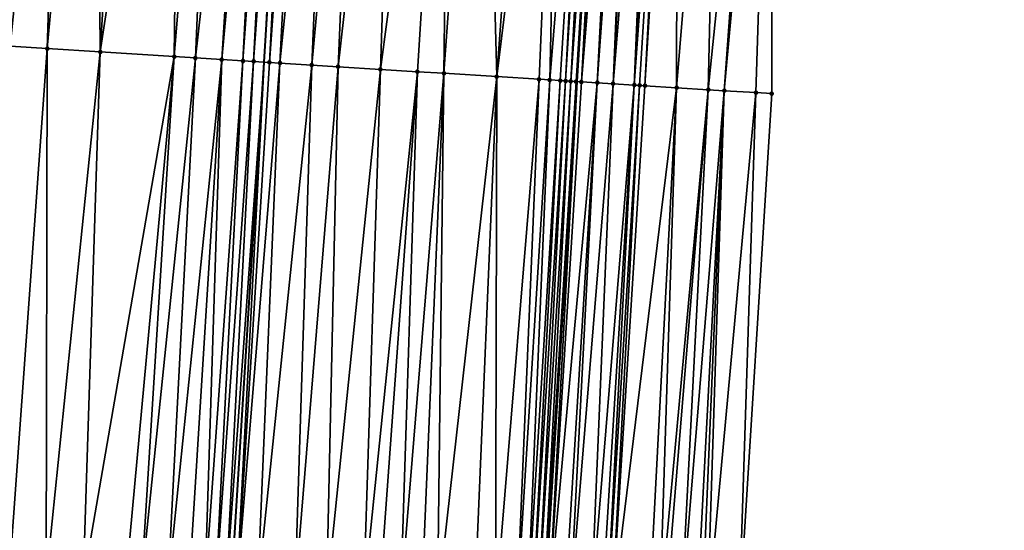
# Model space of a CAD drawing. Header units: feet. Extents: x 2004186 to 2014793, y 836912 to 864902.
# Tile 262 of 656: x 2010695 to 2010732, y 845005 to 845024. Entities that reach past the tile are written whole.
import ezdxf

# ---------------------------------------------------------------- set-up
doc = ezdxf.new("R2010")
doc.units = ezdxf.units.FT
doc.header["$LTSCALE"] = 100
doc.header["$MEASUREMENT"] = 0
for name, color, linetype, lineweight in [('EP_Travel Lane', 5, 'Continuous', 40), ('GPL_Skip Line', 2, 'Continuous', 40), ('Road Shots', 4, 'Continuous', 200), ('Road X-Section', 30, 'Continuous', 13)]:
    doc.layers.add(name, color=color, linetype=linetype, lineweight=lineweight)
doc.layers.add('I-77 SB_MM21-27-Surface-Border', color=7, linetype='Continuous')
doc.layers.add('I-77 SB_MM21-27-Surface-TIN', color=7, linetype='Continuous')

msp = doc.modelspace()

# ---------------------------------------------------------------- linework, layer by layer
at = {"layer": 'EP_Travel Lane'}
msp.add_polyline3d([(2010707.437100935, 844881.9231426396, 417.1435426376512), (2010708.656950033, 844901.8782033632, 417.36672570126), (2010709.876859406, 844921.834250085, 417.6155089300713), (2010711.096844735, 844941.7915393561, 417.8619047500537), (2010712.317186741, 844961.7526256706, 418.1048360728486), (2010713.543113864, 844981.692849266, 418.3668245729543), (2010714.777367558, 845001.6517123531, 418.6161756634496), (2010716.011718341, 845021.6121454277, 418.8373579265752), (2010717.245929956, 845041.5703280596, 419.0776924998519), (2010718.480313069, 845061.5312839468, 419.2801291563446), (2010719.714569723, 845081.4901948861, 419.5310300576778), (2010720.94890513, 845101.4503793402, 419.7585448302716), (2010722.183018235, 845121.4086172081, 419.9808981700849), (2010723.410619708, 845141.3557965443, 420.19337910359), (2010724.632847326, 845161.3150765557, 420.3935569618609), (2010725.854958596, 845181.2724565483, 420.6239400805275)], dxfattribs=at)
at = {"layer": 'GPL_Skip Line'}
msp.add_polyline3d([(2010695.654585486, 844882.6339208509, 417.3118128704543), (2010696.861831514, 844902.5896861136, 417.5372848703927), (2010698.069128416, 844922.5462923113, 417.7819883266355), (2010699.276525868, 844942.5045606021, 418.0487875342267), (2010700.484429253, 844962.4667533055, 418.2730756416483), (2010701.708585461, 844982.4267762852, 418.5285146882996), (2010702.949863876, 845002.3855538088, 418.7671972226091), (2010704.191201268, 845022.3452796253, 419.0010058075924), (2010705.432428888, 845042.3032403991, 419.2425557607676), (2010706.673786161, 845062.2632858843, 419.4631332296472), (2010707.915060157, 845082.2219923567, 419.7077667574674), (2010709.156408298, 845102.1818910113, 419.9220091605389), (2010710.397786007, 845122.1399300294, 420.1534515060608), (2010711.64798445, 845142.0964238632, 420.3681262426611), (2010712.907572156, 845162.0530814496, 420.5808759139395), (2010714.167060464, 845182.0081641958, 420.8089347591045)], dxfattribs=at)
at = {"layer": 'I-77 SB_MM21-27-Surface-Border', "color": 3, "linetype": 'ByBlock', "lineweight": -2}
msp.add_polyline3d([(2010732.131609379, 845180.879003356, 420.3721934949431), (2010730.872119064, 845160.9238887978, 420.1549066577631), (2010730.011715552, 845140.9416950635, 419.9452888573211), (2010729.161795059, 845120.9771813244, 419.7245056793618), (2010728.120064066, 845101.0072496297, 419.5110164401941), (2010726.878722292, 845081.0474533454, 419.2872583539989), (2010725.837085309, 845061.0766971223, 419.0426883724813), (2010723.397970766, 845041.1899922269, 418.8688740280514), (2010723.354491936, 845021.1585545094, 418.5871086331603), (2010722.113115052, 845001.1981936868, 418.380678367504), (2010720.871873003, 844981.2400009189, 418.1388715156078), (2010719.450004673, 844961.3235252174, 417.8896627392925), (2010717.842853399, 844941.3858550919, 417.6423047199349), (2010716.435859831, 844921.4403070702, 417.4072920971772), (2010714.62961452, 844901.5192159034, 417.1748440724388), (2010713.422366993, 844881.5634258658, 416.9460509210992)], dxfattribs=at)
at = {"layer": 'I-77 SB_MM21-27-Surface-TIN', "color": 128, "linetype": 'ByBlock', "lineweight": -2}
for points in [[(2010696.649485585, 845042.8508798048, 419.1130269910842), (2010694.453746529, 845042.9877377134, 419.0854361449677), (2010694.609822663, 845022.942930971, 418.8571921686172)], [(2010696.649485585, 845042.8508798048, 419.1130269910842), (2010694.609822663, 845022.942930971, 418.8571921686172), (2010696.007107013, 845022.8557729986, 418.878204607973)], [(2010697.847158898, 845042.7761892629, 419.1318376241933), (2010696.649485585, 845042.8508798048, 419.1130269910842), (2010696.007107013, 845022.8557729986, 418.878204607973)], [(2010697.847158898, 845042.7761892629, 419.1318376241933), (2010696.007107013, 845022.8557729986, 418.878204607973), (2010698.003222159, 845022.7311755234, 418.9152630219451)], [(2010699.244439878, 845042.6889771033, 419.1605349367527), (2010697.847158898, 845042.7761892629, 419.1318376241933), (2010698.003222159, 845022.7311755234, 418.9152630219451)], [(2010701.040951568, 845042.5769689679, 419.1861978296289), (2010699.244439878, 845042.6889771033, 419.1605349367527), (2010698.003222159, 845022.7311755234, 418.9152630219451)], [(2010701.040951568, 845042.5769689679, 419.1861978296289), (2010698.003222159, 845022.7311755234, 418.9152630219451), (2010700.79779246, 845022.5568853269, 418.9551820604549)], [(2010702.438235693, 845042.4898073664, 419.2102315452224), (2010701.040951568, 845042.5769689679, 419.1861978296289), (2010700.79779246, 845022.5568853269, 418.9551820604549)], [(2010702.438235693, 845042.4898073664, 419.2102315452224), (2010700.79779246, 845022.5568853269, 418.9551820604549), (2010701.596238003, 845022.5070380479, 418.9706833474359)], [(2010703.835516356, 845042.4025901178, 419.2393982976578), (2010702.438235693, 845042.4898073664, 419.2102315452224), (2010701.596238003, 845022.5070380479, 418.9706833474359)], [(2010703.835516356, 845042.4025901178, 419.2393982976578), (2010701.596238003, 845022.5070380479, 418.9706833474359), (2010702.594292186, 845022.4446848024, 418.9936704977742)], [(2010704.434354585, 845042.3652701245, 419.2464719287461), (2010703.835516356, 845042.4025901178, 419.2393982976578), (2010702.594292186, 845022.4446848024, 418.9936704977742)], [(2010704.434354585, 845042.3652701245, 419.2464719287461), (2010702.594292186, 845022.4446848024, 418.9936704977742), (2010703.392742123, 845022.3949081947, 419.0033918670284)], [(2010704.833582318, 845042.3404262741, 419.2478535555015), (2010704.434354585, 845042.3652701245, 419.2464719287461), (2010703.392742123, 845022.3949081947, 419.0033918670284)], [(2010704.833582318, 845042.3404262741, 419.2478535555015), (2010703.392742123, 845022.3949081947, 419.0033918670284), (2010703.791969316, 845022.3700556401, 419.0053287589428)], [(2010705.232814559, 845042.3156548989, 419.2425498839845), (2010704.833582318, 845042.3404262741, 419.2478535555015), (2010703.791969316, 845022.3700556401, 419.0053287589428)], [(2010705.232814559, 845042.3156548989, 419.2425498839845), (2010703.791969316, 845022.3700556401, 419.0053287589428), (2010704.191201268, 845022.3452796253, 419.0010058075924)], [(2010705.232814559, 845042.3156548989, 419.2425498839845), (2010704.191201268, 845022.3452796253, 419.0010058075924), (2010705.432428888, 845042.3032403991, 419.2425557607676)], [(2010704.390817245, 845022.3328916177, 418.998844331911), (2010705.432428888, 845042.3032403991, 419.2425557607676), (2010704.191201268, 845022.3452796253, 419.0010058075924)], [(2010705.831657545, 845042.2784113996, 419.2425675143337), (2010705.432428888, 845042.3032403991, 419.2425557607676), (2010704.390817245, 845022.3328916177, 418.998844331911)], [(2010705.831657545, 845042.2784113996, 419.2425675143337), (2010704.390817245, 845022.3328916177, 418.998844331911), (2010704.790047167, 845022.3080829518, 418.997191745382)], [(2010706.82973954, 845042.2165053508, 419.2272431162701), (2010705.831657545, 845042.2784113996, 419.2425675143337), (2010704.790047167, 845022.3080829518, 418.997191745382)], [(2010706.82973954, 845042.2165053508, 419.2272431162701), (2010704.790047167, 845022.3080829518, 418.997191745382), (2010705.987746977, 845022.2338184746, 418.9790239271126)], [(2010707.827821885, 845042.1546049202, 419.2114004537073), (2010706.82973954, 845042.2165053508, 419.2272431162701), (2010705.987746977, 845022.2338184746, 418.9790239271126)], [(2010707.827821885, 845042.1546049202, 419.2114004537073), (2010705.987746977, 845022.2338184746, 418.9790239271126), (2010706.985830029, 845022.171929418, 418.9640470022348)], [(2010709.225133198, 845042.067880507, 419.1951067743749), (2010707.827821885, 845042.1546049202, 419.2114004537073), (2010706.985830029, 845022.171929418, 418.9640470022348)], [(2010709.225133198, 845042.067880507, 419.1951067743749), (2010706.985830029, 845022.171929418, 418.9640470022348), (2010708.582759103, 845022.0728456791, 418.9450931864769)], [(2010711.221288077, 845041.9439219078, 419.1779716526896), (2010709.225133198, 845042.067880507, 419.1951067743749), (2010708.582759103, 845022.0728456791, 418.9450931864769)], [(2010711.221288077, 845041.9439219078, 419.1779716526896), (2010708.582759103, 845022.0728456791, 418.9450931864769), (2010709.980068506, 845021.986090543, 418.9331593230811)], [(2010711.221288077, 845041.9439219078, 419.1779716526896), (2010709.980068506, 845021.986090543, 418.9331593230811), (2010710.978147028, 845021.9241286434, 418.9241399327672)], [(2010712.418984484, 845041.8696026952, 419.1625298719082), (2010711.221288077, 845041.9439219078, 419.1779716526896), (2010710.978147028, 845021.9241286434, 418.9241399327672)], [(2010712.418984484, 845041.8696026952, 419.1625298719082), (2010710.978147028, 845021.9241286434, 418.9241399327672), (2010712.974301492, 845021.8001633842, 418.9094920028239)], [(2010714.415137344, 845041.7456116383, 419.1483887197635), (2010712.418984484, 845041.8696026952, 419.1625298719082), (2010712.974301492, 845021.8001633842, 418.9094920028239)], [(2010715.413217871, 845041.6836819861, 419.1352415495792), (2010714.415137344, 845041.7456116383, 419.1483887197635), (2010712.974301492, 845021.8001633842, 418.9094920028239)], [(2010715.413217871, 845041.6836819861, 419.1352415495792), (2010712.974301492, 845021.8001633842, 418.9094920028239), (2010714.571235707, 845021.7011623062, 418.8837776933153)], [(2010715.413217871, 845041.6836819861, 419.1352415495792), (2010714.571235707, 845021.7011623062, 418.8837776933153), (2010714.97047068, 845021.6764348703, 418.875481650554)], [(2010716.610920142, 845041.6094570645, 419.1111021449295), (2010715.413217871, 845041.6836819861, 419.1352415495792), (2010714.97047068, 845021.6764348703, 418.875481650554)], [(2010716.610920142, 845041.6094570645, 419.1111021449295), (2010714.97047068, 845021.6764348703, 418.875481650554), (2010715.369702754, 845021.6516607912, 418.871000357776)], [(2010716.610920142, 845041.6094570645, 419.1111021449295), (2010715.369702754, 845021.6516607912, 418.871000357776), (2010715.569321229, 845021.6393129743, 418.8655518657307)], [(2010716.81053945, 845041.5971226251, 419.1037230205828), (2010716.610920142, 845041.6094570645, 419.1111021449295), (2010715.569321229, 845021.6393129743, 418.8655518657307)], [(2010716.81053945, 845041.5971226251, 419.1037230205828), (2010715.569321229, 845021.6393129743, 418.8655518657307), (2010715.768942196, 845021.6270052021, 418.8568282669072)], [(2010717.209785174, 845041.5725680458, 419.0784215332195), (2010716.81053945, 845041.5971226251, 419.1037230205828), (2010715.768942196, 845021.6270052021, 418.8568282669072)], [(2010717.209785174, 845041.5725680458, 419.0784215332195), (2010715.768942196, 845021.6270052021, 418.8568282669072), (2010715.968569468, 845021.6147988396, 418.8398108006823)], [(2010717.209785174, 845041.5725680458, 419.0784215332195), (2010715.968569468, 845021.6147988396, 418.8398108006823), (2010716.011718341, 845021.6121454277, 418.8373579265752)], [(2010717.209785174, 845041.5725680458, 419.0784215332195), (2010716.011718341, 845021.6121454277, 418.8373579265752), (2010717.245929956, 845041.5703280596, 419.0776924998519)], [(2010716.168192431, 845021.6025231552, 418.8284628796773), (2010717.245929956, 845041.5703280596, 419.0776924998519), (2010716.011718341, 845021.6121454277, 418.8373579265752)], [(2010717.409402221, 845041.5601972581, 419.0743952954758), (2010717.245929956, 845041.5703280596, 419.0776924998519), (2010716.168192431, 845021.6025231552, 418.8284628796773)], [(2010717.808629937, 845041.5353531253, 419.0758029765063), (2010717.409402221, 845041.5601972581, 419.0743952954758), (2010716.168192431, 845021.6025231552, 418.8284628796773)], [(2010717.808629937, 845041.5353531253, 419.0758029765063), (2010716.168192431, 845021.6025231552, 418.8284628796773), (2010716.767037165, 845021.5653077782, 418.8261785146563)], [(2010718.008246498, 845041.5229745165, 419.07249817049), (2010717.808629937, 845041.5353531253, 419.0758029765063), (2010716.767037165, 845021.5653077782, 418.8261785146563)], [(2010718.207870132, 845041.5107096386, 419.0587025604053), (2010718.008246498, 845041.5229745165, 419.07249817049), (2010716.767037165, 845021.5653077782, 418.8261785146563)], [(2010718.207870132, 845041.5107096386, 419.0587025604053), (2010716.767037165, 845021.5653077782, 418.8261785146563), (2010717.365898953, 845021.5283665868, 418.8014696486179)], [(2010718.407492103, 845041.4984180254, 419.0473730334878), (2010718.207870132, 845041.5107096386, 419.0587025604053), (2010717.365898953, 845021.5283665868, 418.8014696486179)], [(2010719.006351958, 845041.4614457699, 419.0223704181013), (2010718.407492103, 845041.4984180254, 419.0473730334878), (2010717.365898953, 845021.5283665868, 418.8014696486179)], [(2010719.006351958, 845041.4614457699, 419.0223704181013), (2010717.365898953, 845021.5283665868, 418.8014696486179), (2010718.164377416, 845021.4790486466, 418.7736784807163)], [(2010719.405589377, 845041.4367576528, 419.0093868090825), (2010719.006351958, 845041.4614457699, 419.0223704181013), (2010718.164377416, 845021.4790486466, 418.7736784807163)], [(2010719.605200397, 845041.4242899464, 419.0143006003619), (2010719.405589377, 845041.4367576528, 419.0093868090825), (2010718.164377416, 845021.4790486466, 418.7736784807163)], [(2010719.605200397, 845041.4242899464, 419.0143006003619), (2010718.164377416, 845021.4790486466, 418.7736784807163), (2010718.363992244, 845021.4666421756, 418.7730270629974)], [(2010719.605200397, 845041.4242899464, 419.0143006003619), (2010718.363992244, 845021.4666421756, 418.7730270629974), (2010718.563609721, 845021.4542782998, 418.7688919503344)], [(2010719.804818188, 845041.4119311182, 419.0091711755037), (2010719.605200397, 845041.4242899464, 419.0143006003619), (2010718.563609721, 845021.4542782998, 418.7688919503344)], [(2010719.804818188, 845041.4119311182, 419.0091711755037), (2010718.563609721, 845021.4542782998, 418.7688919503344), (2010719.761332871, 845021.3803891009, 418.7200316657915)], [(2010721.401777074, 845041.3133267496, 418.9435756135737), (2010719.804818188, 845041.4119311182, 419.0091711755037), (2010719.761332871, 845021.3803891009, 418.7200316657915)], [(2010721.401777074, 845041.3133267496, 418.9435756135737), (2010719.761332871, 845021.3803891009, 418.7200316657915), (2010720.959052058, 845021.3064361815, 418.6763828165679)], [(2010722.99873398, 845041.2146905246, 418.880918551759), (2010721.401777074, 845041.3133267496, 418.9435756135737), (2010720.959052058, 845021.3064361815, 418.6763828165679)], [(2010722.99873398, 845041.2146905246, 418.880918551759), (2010720.959052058, 845021.3064361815, 418.6763828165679), (2010721.557912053, 845021.2694661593, 418.6540319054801)], [(2010722.99873398, 845041.2146905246, 418.880918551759), (2010721.557912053, 845021.2694661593, 418.6540319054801), (2010723.397970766, 845041.1899922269, 418.8688740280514)], [(2010723.397970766, 845041.1899922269, 418.8688740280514), (2010721.557912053, 845021.2694661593, 418.6540319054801), (2010722.75563231, 845021.1955304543, 418.608975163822)], [(2010723.397970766, 845041.1899922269, 418.8688740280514), (2010722.75563231, 845021.1955304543, 418.608975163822), (2010723.354491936, 845021.1585545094, 418.5871086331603)], [(2010696.007107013, 845022.8557729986, 418.878204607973), (2010694.609822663, 845022.942930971, 418.8571921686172), (2010694.56616233, 845002.9085748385, 418.6261764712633)], [(2010696.007107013, 845022.8557729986, 418.878204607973), (2010694.56616233, 845002.9085748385, 418.6261764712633), (2010695.963447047, 845002.8214227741, 418.648098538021)], [(2010698.003222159, 845022.7311755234, 418.9152630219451), (2010696.007107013, 845022.8557729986, 418.878204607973), (2010695.963447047, 845002.8214227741, 418.648098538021)], [(2010698.003222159, 845022.7311755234, 418.9152630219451), (2010695.963447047, 845002.8214227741, 418.648098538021), (2010697.360729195, 845002.7342294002, 418.673628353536)], [(2010700.79779246, 845022.5568853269, 418.9551820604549), (2010698.003222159, 845022.7311755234, 418.9152630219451), (2010697.360729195, 845002.7342294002, 418.673628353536)], [(2010700.79779246, 845022.5568853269, 418.9551820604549), (2010697.360729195, 845002.7342294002, 418.673628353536), (2010698.957625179, 845002.6346136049, 418.6998555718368)], [(2010700.79779246, 845022.5568853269, 418.9551820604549), (2010698.957625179, 845002.6346136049, 418.6998555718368), (2010699.556459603, 845002.5972324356, 418.7118956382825)], [(2010701.596238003, 845022.5070380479, 418.9706833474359), (2010700.79779246, 845022.5568853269, 418.9551820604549), (2010699.556459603, 845002.5972324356, 418.7118956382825)], [(2010701.596238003, 845022.5070380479, 418.9706833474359), (2010699.556459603, 845002.5972324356, 418.7118956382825), (2010700.554514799, 845002.5348954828, 418.7350194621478)], [(2010702.594292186, 845022.4446848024, 418.9936704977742), (2010701.596238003, 845022.5070380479, 418.9706833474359), (2010700.554514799, 845002.5348954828, 418.7350194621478)], [(2010702.594292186, 845022.4446848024, 418.9936704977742), (2010700.554514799, 845002.5348954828, 418.7350194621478), (2010701.352958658, 845002.4850211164, 418.753938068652)], [(2010702.594292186, 845022.4446848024, 418.9936704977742), (2010701.352958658, 845002.4850211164, 418.753938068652), (2010701.951794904, 845002.4476692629, 418.7634178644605)], [(2010703.392742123, 845022.3949081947, 419.0033918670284), (2010702.594292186, 845022.4446848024, 418.9936704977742), (2010701.951794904, 845002.4476692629, 418.7634178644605)], [(2010703.392742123, 845022.3949081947, 419.0033918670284), (2010701.951794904, 845002.4476692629, 418.7634178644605), (2010702.351020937, 845002.4227980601, 418.7671147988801)], [(2010703.791969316, 845022.3700556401, 419.0053287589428), (2010703.392742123, 845022.3949081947, 419.0033918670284), (2010702.351020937, 845002.4227980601, 418.7671147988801)], [(2010703.791969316, 845022.3700556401, 419.0053287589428), (2010702.351020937, 845002.4227980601, 418.7671147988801), (2010702.750250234, 845002.3979793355, 418.7662285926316)], [(2010703.791969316, 845022.3700556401, 419.0053287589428), (2010702.750250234, 845002.3979793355, 418.7662285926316), (2010704.191201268, 845022.3452796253, 419.0010058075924)], [(2010702.750250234, 845002.3979793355, 418.7662285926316), (2010702.949863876, 845002.3855538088, 418.7671972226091), (2010704.191201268, 845022.3452796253, 419.0010058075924)], [(2010703.149477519, 845002.3731282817, 418.7681658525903), (2010704.191201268, 845022.3452796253, 419.0010058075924), (2010702.949863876, 845002.3855538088, 418.7671972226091)], [(2010704.390817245, 845022.3328916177, 418.998844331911), (2010704.191201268, 845022.3452796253, 419.0010058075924), (2010703.149477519, 845002.3731282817, 418.7681658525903)], [(2010704.790047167, 845022.3080829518, 418.997191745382), (2010704.390817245, 845022.3328916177, 418.998844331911), (2010703.149477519, 845002.3731282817, 418.7681658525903)], [(2010704.790047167, 845022.3080829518, 418.997191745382), (2010703.149477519, 845002.3731282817, 418.7681658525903), (2010703.947940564, 845002.323562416, 418.7601417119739)], [(2010705.987746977, 845022.2338184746, 418.9790239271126), (2010704.790047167, 845022.3080829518, 418.997191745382), (2010703.947940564, 845002.323562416, 418.7601417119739)], [(2010705.987746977, 845022.2338184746, 418.9790239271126), (2010703.947940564, 845002.323562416, 418.7601417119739), (2010705.345257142, 845002.2369226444, 418.7373229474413)], [(2010706.985830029, 845022.171929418, 418.9640470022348), (2010705.987746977, 845022.2338184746, 418.9790239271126), (2010705.345257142, 845002.2369226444, 418.7373229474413)], [(2010706.985830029, 845022.171929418, 418.9640470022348), (2010705.345257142, 845002.2369226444, 418.7373229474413), (2010706.542955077, 845002.1626280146, 418.7205559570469)], [(2010708.582759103, 845022.0728456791, 418.9450931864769), (2010706.985830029, 845022.171929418, 418.9640470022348), (2010706.542955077, 845002.1626280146, 418.7205559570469)], [(2010708.582759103, 845022.0728456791, 418.9450931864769), (2010706.542955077, 845002.1626280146, 418.7205559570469), (2010707.940264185, 845002.0758681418, 418.7082261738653)], [(2010709.980068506, 845021.986090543, 418.9331593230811), (2010708.582759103, 845022.0728456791, 418.9450931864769), (2010707.940264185, 845002.0758681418, 418.7082261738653)], [(2010709.980068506, 845021.986090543, 418.9331593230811), (2010707.940264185, 845002.0758681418, 418.7082261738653), (2010708.539108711, 845002.0386493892, 418.7060816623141)], [(2010709.980068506, 845021.986090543, 418.9331593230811), (2010708.539108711, 845002.0386493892, 418.7060816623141), (2010709.337570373, 845001.9890613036, 418.6999980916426)], [(2010710.978147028, 845021.9241286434, 418.9241399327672), (2010709.980068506, 845021.986090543, 418.9331593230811), (2010709.337570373, 845001.9890613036, 418.6999980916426)], [(2010710.978147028, 845021.9241286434, 418.9241399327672), (2010709.337570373, 845001.9890613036, 418.6999980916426), (2010710.13603114, 845001.9394588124, 418.6951726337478)], [(2010710.978147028, 845021.9241286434, 418.9241399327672), (2010710.13603114, 845001.9394588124, 418.6951726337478), (2010710.73487813, 845001.902279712, 418.6895651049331)], [(2010712.974301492, 845021.8001633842, 418.9094920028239), (2010710.978147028, 845021.9241286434, 418.9241399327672), (2010710.73487813, 845001.902279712, 418.6895651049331)], [(2010712.974301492, 845021.8001633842, 418.9094920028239), (2010710.73487813, 845001.902279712, 418.6895651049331), (2010712.13218627, 845001.8155042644, 418.678595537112)], [(2010712.974301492, 845021.8001633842, 418.9094920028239), (2010712.13218627, 845001.8155042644, 418.678595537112), (2010712.930651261, 845001.7659696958, 418.6678381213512)], [(2010714.571235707, 845021.7011623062, 418.8837776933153), (2010712.974301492, 845021.8001633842, 418.9094920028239), (2010712.930651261, 845001.7659696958, 418.6678381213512)], [(2010714.571235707, 845021.7011623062, 418.8837776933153), (2010712.930651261, 845001.7659696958, 418.6678381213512), (2010713.729118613, 845001.7164730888, 418.6537653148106)], [(2010714.97047068, 845021.6764348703, 418.875481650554), (2010714.571235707, 845021.7011623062, 418.8837776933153), (2010713.729118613, 845001.7164730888, 418.6537653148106)], [(2010714.97047068, 845021.6764348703, 418.875481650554), (2010713.729118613, 845001.7164730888, 418.6537653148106), (2010714.128349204, 845001.6916751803, 418.6510611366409)], [(2010715.369702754, 845021.6516607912, 418.871000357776), (2010714.97047068, 845021.6764348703, 418.875481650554), (2010714.128349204, 845001.6916751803, 418.6510611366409)], [(2010715.369702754, 845021.6516607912, 418.871000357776), (2010714.128349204, 845001.6916751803, 418.6510611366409), (2010714.327966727, 845001.6793120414, 418.6465811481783)], [(2010715.569321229, 845021.6393129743, 418.8655518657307), (2010715.369702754, 845021.6516607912, 418.871000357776), (2010714.327966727, 845001.6793120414, 418.6465811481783)], [(2010715.569321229, 845021.6393129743, 418.8655518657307), (2010714.327966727, 845001.6793120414, 418.6465811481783), (2010714.527588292, 845001.6670139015, 418.6364244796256)], [(2010715.768942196, 845021.6270052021, 418.8568282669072), (2010715.569321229, 845021.6393129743, 418.8655518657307), (2010714.527588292, 845001.6670139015, 418.6364244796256)], [(2010715.768942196, 845021.6270052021, 418.8568282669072), (2010714.527588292, 845001.6670139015, 418.6364244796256), (2010714.727215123, 845001.6548004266, 418.6188736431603)], [(2010715.968569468, 845021.6147988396, 418.8398108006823), (2010715.768942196, 845021.6270052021, 418.8568282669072), (2010714.727215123, 845001.6548004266, 418.6188736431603)], [(2010715.968569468, 845021.6147988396, 418.8398108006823), (2010714.727215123, 845001.6548004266, 418.6188736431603), (2010714.777367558, 845001.6517123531, 418.6161756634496)], [(2010715.968569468, 845021.6147988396, 418.8398108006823), (2010714.777367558, 845001.6517123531, 418.6161756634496), (2010716.011718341, 845021.6121454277, 418.8373579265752)], [(2010714.926837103, 845001.6425089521, 418.6081348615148), (2010716.011718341, 845021.6121454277, 418.8373579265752), (2010714.777367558, 845001.6517123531, 418.6161756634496)], [(2010716.168192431, 845021.6025231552, 418.8284628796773), (2010716.011718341, 845021.6121454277, 418.8373579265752), (2010714.926837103, 845001.6425089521, 418.6081348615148)], [(2010716.767037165, 845021.5653077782, 418.8261785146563), (2010716.168192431, 845021.6025231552, 418.8284628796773), (2010714.926837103, 845001.6425089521, 418.6081348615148)], [(2010716.767037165, 845021.5653077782, 418.8261785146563), (2010714.926837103, 845001.6425089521, 418.6081348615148), (2010715.525677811, 845001.6052288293, 418.611350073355)], [(2010716.767037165, 845021.5653077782, 418.8261785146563), (2010715.525677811, 845001.6052288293, 418.611350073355), (2010715.725294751, 845001.592856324, 418.6076880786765)], [(2010717.365898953, 845021.5283665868, 418.8014696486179), (2010716.767037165, 845021.5653077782, 418.8261785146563), (2010715.725294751, 845001.592856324, 418.6076880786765)], [(2010717.365898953, 845021.5283665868, 418.8014696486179), (2010715.725294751, 845001.592856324, 418.6076880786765), (2010716.523775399, 845001.5435735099, 418.5749437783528)], [(2010718.164377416, 845021.4790486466, 418.7736784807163), (2010717.365898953, 845021.5283665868, 418.8014696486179), (2010716.523775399, 845001.5435735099, 418.5749437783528)], [(2010718.164377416, 845021.4790486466, 418.7736784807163), (2010716.523775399, 845001.5435735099, 418.5749437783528), (2010716.923017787, 845001.5189652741, 418.5556746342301)], [(2010718.164377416, 845021.4790486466, 418.7736784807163), (2010716.923017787, 845001.5189652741, 418.5556746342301), (2010717.122633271, 845001.5065693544, 418.5540575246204)], [(2010718.363992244, 845021.4666421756, 418.7730270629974), (2010718.164377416, 845021.4790486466, 418.7736784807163), (2010717.122633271, 845001.5065693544, 418.5540575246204)], [(2010718.363992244, 845021.4666421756, 418.7730270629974), (2010717.122633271, 845001.5065693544, 418.5540575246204), (2010717.32224543, 845001.4941199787, 418.5571089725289)], [(2010718.563609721, 845021.4542782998, 418.7688919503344), (2010718.363992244, 845021.4666421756, 418.7730270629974), (2010717.32224543, 845001.4941199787, 418.5571089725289)], [(2010719.761332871, 845021.3803891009, 418.7200316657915), (2010718.563609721, 845021.4542782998, 418.7688919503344), (2010717.32224543, 845001.4941199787, 418.5571089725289)], [(2010719.761332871, 845021.3803891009, 418.7200316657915), (2010717.32224543, 845001.4941199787, 418.5571089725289), (2010718.719585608, 845001.4078596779, 418.5011493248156)], [(2010719.761332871, 845021.3803891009, 418.7200316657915), (2010718.719585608, 845001.4078596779, 418.5011493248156), (2010719.118825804, 845001.3832162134, 418.4849568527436)], [(2010720.959052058, 845021.3064361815, 418.6763828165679), (2010719.761332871, 845021.3803891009, 418.7200316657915), (2010719.118825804, 845001.3832162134, 418.4849568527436)], [(2010720.959052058, 845021.3064361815, 418.6763828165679), (2010719.118825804, 845001.3832162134, 418.4849568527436), (2010719.318442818, 845001.3708448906, 418.4811916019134)], [(2010720.959052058, 845021.3064361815, 418.6763828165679), (2010719.318442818, 845001.3708448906, 418.4811916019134), (2010719.917300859, 845001.3338434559, 418.4600677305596)], [(2010721.557912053, 845021.2694661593, 418.6540319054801), (2010720.959052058, 845021.3064361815, 418.6763828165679), (2010719.917300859, 845001.3338434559, 418.4600677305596)], [(2010721.557912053, 845021.2694661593, 418.6540319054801), (2010719.917300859, 845001.3338434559, 418.4600677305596), (2010720.516163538, 845001.29691661, 418.4324296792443)], [(2010721.557912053, 845021.2694661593, 418.6540319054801), (2010720.516163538, 845001.29691661, 418.4324296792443), (2010720.715782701, 845001.284579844, 418.4256464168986)], [(2010721.557912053, 845021.2694661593, 418.6540319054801), (2010720.715782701, 845001.284579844, 418.4256464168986), (2010720.915399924, 845001.27221189, 418.4215869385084)], [(2010722.75563231, 845021.1955304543, 418.608975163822), (2010721.557912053, 845021.2694661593, 418.6540319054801), (2010720.915399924, 845001.27221189, 418.4215869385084)], [(2010722.75563231, 845021.1955304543, 418.608975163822), (2010720.915399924, 845001.27221189, 418.4215869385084), (2010722.113115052, 845001.1981936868, 418.380678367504)], [(2010722.75563231, 845021.1955304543, 418.608975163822), (2010722.113115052, 845001.1981936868, 418.380678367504), (2010723.354491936, 845021.1585545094, 418.5871086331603)]]:
    msp.add_3dface(points, dxfattribs=at)
at = {"layer": 'Road Shots', "lineweight": 100}
for p in [(2010696.007107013, 845022.8557729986, 418.878204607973), (2010698.003222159, 845022.7311755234, 418.9152630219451), (2010700.79779246, 845022.5568853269, 418.9551820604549), (2010701.596238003, 845022.5070380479, 418.9706833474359), (2010702.594292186, 845022.4446848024, 418.9936704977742), (2010703.392742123, 845022.3949081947, 419.0033918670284), (2010703.791969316, 845022.3700556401, 419.0053287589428), (2010704.390817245, 845022.3328916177, 418.998844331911), (2010704.790047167, 845022.3080829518, 418.997191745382), (2010705.987746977, 845022.2338184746, 418.9790239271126), (2010706.985830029, 845022.171929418, 418.9640470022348), (2010708.582759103, 845022.0728456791, 418.9450931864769), (2010709.980068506, 845021.986090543, 418.9331593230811), (2010710.978147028, 845021.9241286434, 418.9241399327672), (2010712.974301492, 845021.8001633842, 418.9094920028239), (2010714.571235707, 845021.7011623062, 418.8837776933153), (2010714.97047068, 845021.6764348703, 418.875481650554), (2010715.369702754, 845021.6516607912, 418.871000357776), (2010715.569321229, 845021.6393129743, 418.8655518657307), (2010715.768942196, 845021.6270052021, 418.8568282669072), (2010715.968569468, 845021.6147988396, 418.8398108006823), (2010716.168192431, 845021.6025231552, 418.8284628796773), (2010716.767037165, 845021.5653077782, 418.8261785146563), (2010717.365898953, 845021.5283665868, 418.8014696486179), (2010718.164377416, 845021.4790486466, 418.7736784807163), (2010718.363992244, 845021.4666421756, 418.7730270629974), (2010718.563609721, 845021.4542782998, 418.7688919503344), (2010719.761332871, 845021.3803891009, 418.7200316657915), (2010720.959052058, 845021.3064361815, 418.6763828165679), (2010721.557912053, 845021.2694661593, 418.6540319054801), (2010722.75563231, 845021.1955304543, 418.608975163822), (2010723.354491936, 845021.1585545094, 418.5871086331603)]:
    msp.add_point(p, dxfattribs=at)
at = {"layer": 'Road X-Section', "extrusion": (0.06206752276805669, 0.9979967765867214, 0.01224975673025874), "elevation": 968134.1375604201, "flags": 128}
msp.add_lwpolyline([(-1954344.496671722, -11441.86089279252), (-1954345.896671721, -11441.80908422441), (-1954346.296671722, -11441.79282450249), (-1954347.296671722, -11441.75371584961), (-1954347.496671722, -11441.7480178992), (-1954347.896671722, -11441.74425778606), (-1954348.096671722, -11441.73804868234), (-1954348.496671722, -11441.71656289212), (-1954349.096671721, -11441.68180804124), (-1954349.296671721, -11441.67404058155), (-1954349.496671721, -11441.66902738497), (-1954349.896671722, -11441.66829392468), (-1954350.096671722, -11441.67087782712), (-1954350.296671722, -11441.6636363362), (-1954350.496671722, -11441.6509486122), (-1954350.696671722, -11441.6419768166), (-1954350.896671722, -11441.63556820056), (-1954351.096671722, -11441.63374250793), (-1954351.696671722, -11441.6218393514), (-1954353.296671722, -11441.59917831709), (-1954355.096671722, -11441.57131722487), (-1954355.296671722, -11441.56686568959), (-1954356.296671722, -11441.55323897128), (-1954357.896671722, -11441.52801800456), (-1954358.496671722, -11441.51710853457), (-1954359.096671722, -11441.50968120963), (-1954359.696671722, -11441.49702338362), (-1954360.496671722, -11441.48355488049), (-1954361.096671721, -11441.46811369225), (-1954361.296671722, -11441.46637352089), (-1954361.696671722, -11441.46578454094), (-1954362.496671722, -11441.45375743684), (-1954362.696671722, -11441.45200144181), (-1954363.296671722, -11441.43216484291), (-1954364.096671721, -11441.41803253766), (-1954364.896671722, -11441.4089365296), (-1954366.296671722, -11441.38792251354), (-1954368.296671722, -11441.35086131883), (-1954371.096671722, -11441.31093928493), (-1954371.896671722, -11441.29543683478), (-1954372.896671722, -11441.27244795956), (-1954373.696671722, -11441.26272586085), (-1954374.096671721, -11441.2607888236), (-1954374.696671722, -11441.2672737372), (-1954375.096671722, -11441.26892644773), (-1954376.296671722, -11441.28709562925), (-1954377.296671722, -11441.30207367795), (-1954378.896671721, -11441.32102891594), (-1954380.296671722, -11441.33296367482), (-1954381.296671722, -11441.34198374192), (-1954383.296671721, -11441.35663277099), (-1954384.896671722, -11441.38234901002), (-1954385.296671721, -11441.39064567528), (-1954385.696671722, -11441.39512730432), (-1954385.896671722, -11441.40057620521), (-1954386.096671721, -11441.40930045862), (-1954386.296671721, -11441.42631920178), (-1954386.496671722, -11441.4376679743), (-1954387.096671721, -11441.43995251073), (-1954387.696671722, -11441.46466323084), (-1954388.496671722, -11441.4924564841), (-1954388.696671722, -11441.4931079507), (-1954388.896671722, -11441.49724337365), (-1954390.096671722, -11441.5461073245), (-1954391.296671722, -11441.58975944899), (-1954391.896671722, -11441.61211203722), (-1954393.096671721, -11441.65717215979), (-1954393.696671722, -11441.67904033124)], dxfattribs=at)

doc.saveas('drawing.dxf')
